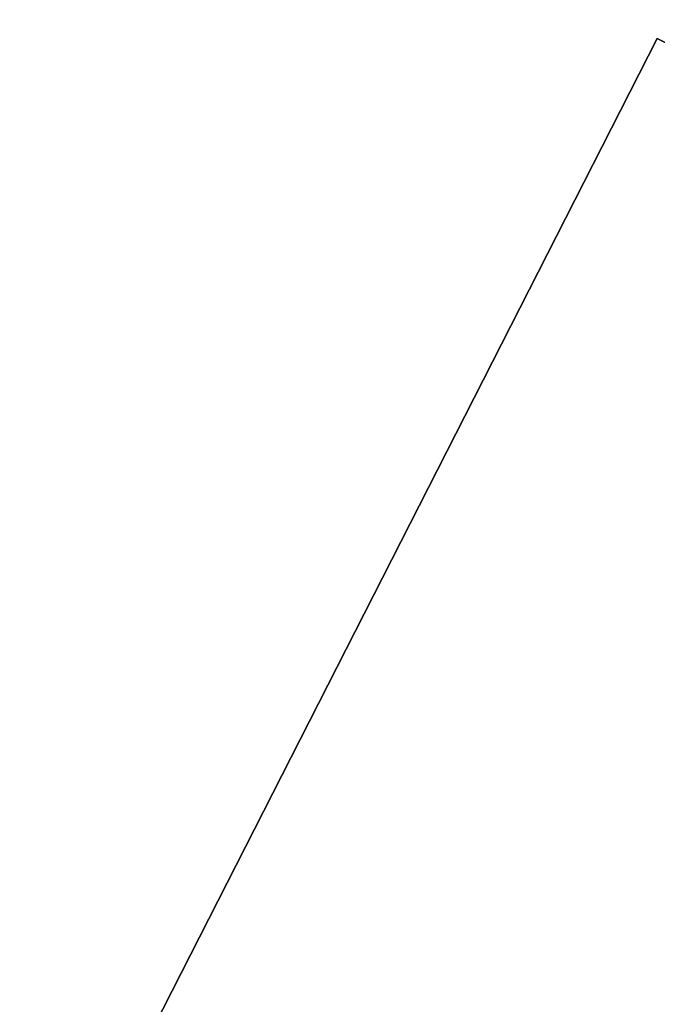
# Model space of a CAD drawing. Header units: millimetres. Extents: x -83 to 676, y -83 to 676.
# Tile 584 of 656: x 540 to 551, y 167 to 184. Entities that reach past the tile are written whole.
import ezdxf

# ---------------------------------------------------------------- set-up
doc = ezdxf.new("R2010")
doc.units = ezdxf.units.MM
doc.header["$MEASUREMENT"] = 0
doc.layers.add('IGES level 0', color=7, linetype='Continuous', true_color=0xff7878)

msp = doc.modelspace()

# ---------------------------------------------------------------- linework, layer by layer
at = {"layer": 'IGES level 0', "color": 254, "true_color": 0xcad1ee}
for p, q in [((551.4551744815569, 183.4287436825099, 48.0000000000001), (537.8354594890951, 156.6985479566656, 48.0000000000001)), ((537.8354594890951, 156.6985479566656, 47.0000000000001), (551.4551744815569, 183.4287436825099, 47.0000000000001)), ((551.4551744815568, 183.4287436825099, 47.5000000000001), (537.8354594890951, 156.6985479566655, 47.5000000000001)), ((551.4551744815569, 183.4287436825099, 47.0000000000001), (594.6689909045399, 161.4102044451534, 47.0000000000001)), ((594.6689909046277, 161.4102044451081, 48.0000000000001), (551.4551744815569, 183.4287436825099, 48.0000000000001)), ((551.4551744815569, 183.4287436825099, 48.0000000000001), (551.4551744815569, 183.4287436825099, 47.0000000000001)), ((551.4551744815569, 183.4287436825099, 47.0000000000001), (551.4551744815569, 183.4287436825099, 48.0000000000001)), ((544.645316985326, 170.0636458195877, 47.0000000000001), (544.645316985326, 170.0636458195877, 48.0000000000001))]:
    msp.add_line(p, q, dxfattribs=at)
at = {"layer": 'IGES level 0', "color": 70, "true_color": 0x66ff00}
for p, q in [((551.4551744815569, 183.4287436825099, 48.0000000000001), (537.8354594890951, 156.6985479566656, 48.0000000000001)), ((551.4551744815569, 183.4287436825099, 47.0000000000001), (537.8354594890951, 156.6985479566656, 47.0000000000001)), ((594.6689909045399, 161.4102044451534, 48.0000000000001), (551.4551744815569, 183.4287436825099, 48.0000000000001)), ((594.6689909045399, 161.4102044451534, 47.0000000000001), (551.4551744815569, 183.4287436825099, 47.0000000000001))]:
    msp.add_line(p, q, dxfattribs=at)
at = {"layer": 'IGES level 0', "color": 153, "true_color": 0x5393cf}
for centre, radius in [((296.5, 296.5), 296.5), ((296.5, 296.5, -1.19999999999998), 296.5000000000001)]:
    msp.add_circle(centre, radius, dxfattribs=at)
at = {"layer": 'IGES level 0'}
for centre, radius in [((296.5, 296.5, 47), 296.5000000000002), ((296.5, 296.5), 296.5000000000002), ((296.5, 296.5, 47), 295.3000000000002), ((296.5, 296.5000000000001), 295.3000000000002)]:
    msp.add_circle(centre, radius, dxfattribs=at)
at = {"layer": 'IGES level 0', "color": 124, "true_color": 0x1aa180}
for centre in [(296.5, 296.5, 47.0000000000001), (296.5, 296.5000000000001, 45.8000000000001)]:
    msp.add_circle(centre, 294.9999999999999, dxfattribs=at)
at = {"layer": 'IGES level 0'}
for centre, radius, start, end in [((296.5, 296.5), 296.5000000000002, 225, 45), ((296.5, 296.5, 47), 296.5000000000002, 224.9999999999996, 45), ((296.5, 296.5, 23.5), 296.5000000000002, 225, 45), ((296.5, 296.5000000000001, 47), 295.3000000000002, 224.9999999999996, 44.99999999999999), ((296.5, 296.5000000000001), 295.3000000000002, 225, 44.99999999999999), ((296.5, 296.5, 23.5), 295.3000000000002, 225, 45.00000000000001)]:
    msp.add_arc(centre, radius, start, end, dxfattribs=at)
at = {"layer": 'IGES level 0', "color": 153, "true_color": 0x5393cf}
for centre, radius, start in [((296.5, 296.5, -1.19999999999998), 296.5, 164.9999999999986), ((296.5000000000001, 296.5000000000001), 296.5000000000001, 164.9999999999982), ((296.5000000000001, 296.5, -0.59999999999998), 296.5000000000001, 164.9999999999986)]:
    msp.add_arc(centre, radius, start, 344.9999999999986, dxfattribs=at)
at = {"layer": 'IGES level 0', "color": 124, "true_color": 0x1aa180}
for centre, start in [((296.5, 296.5, 45.8000000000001), 164.9999999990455), ((296.4999999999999, 296.5, 47.0000000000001), 164.9999999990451), ((296.5000000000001, 296.5, 46.4000000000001), 164.9999999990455)]:
    msp.add_arc(centre, 294.9999999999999, start, 344.9999999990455, dxfattribs=at)

doc.saveas('drawing.dxf')
